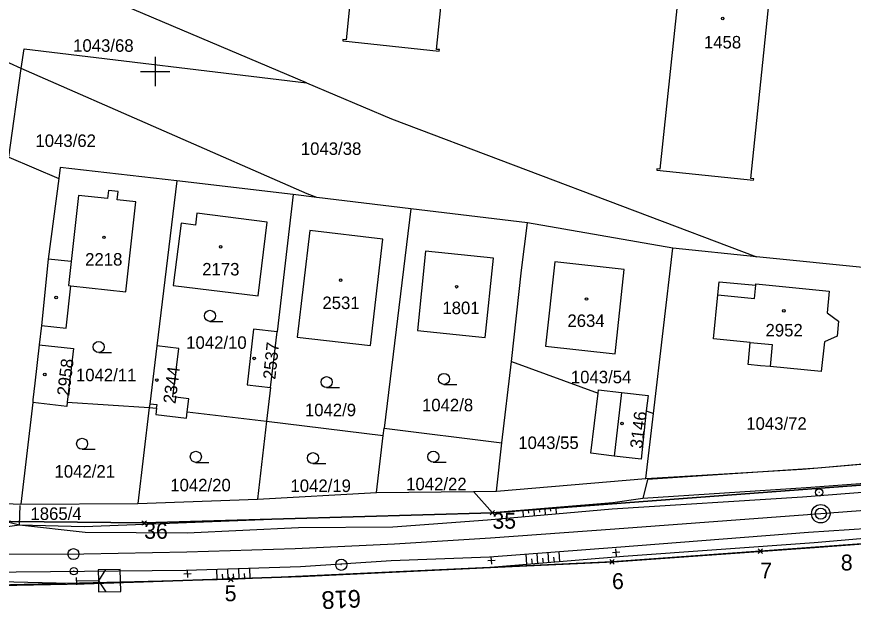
# Model space of a CAD drawing. Extents: x -779302 to -774398, y -1144902 to -1142831.
# Drawn here: x -775318.8 to -775205.1, y -1144473 to -1144392.6 of the extents above; entities that cross this region are included whole.
import ezdxf

# ---------------------------------------------------------------- set-up
doc = ezdxf.new("R2010")
doc.units = 0
for name, color, linetype in [('hektosit - Vrstva 5', 7, 'Continuous'), ('Hranice parcel', 7, 'Continuous'), ('legenda I_5_2 - Vrstva 53', 7, 'Continuous'), ('Parcelní čísla', 7, 'Continuous'), ('SŽDC', 7, 'Continuous'), ('Vnitřní kresba', 7, 'Continuous'), ('zjednodus_g_situ-seda - Vrstva 1', 7, 'Continuous'), ('zjednodus_g_situ-seda - Vrstva 17', 7, 'Continuous'), ('zjednodus_g_situ-seda - Vrstva 48', 7, 'Continuous'), ('zjednodus_g_situ-seda - Vrstva 49', 7, 'Continuous'), ('zjednodus_g_situ-seda - Vrstva 63', 7, 'Continuous'), ('zjednodus_g_situ-seda - Vrstva 7', 7, 'Continuous'), ('Značky budov', 7, 'Continuous'), ('Značky kultur', 7, 'Continuous')]:
    doc.layers.add(name, color=color, linetype=linetype)

msp = doc.modelspace()

# ---------------------------------------------------------------- linework, layer by layer
at = {"layer": 'hektosit - Vrstva 5'}
for p, q in [((-775300, -1144398), (-775300, -1144402)), ((-775302, -1144400), (-775298, -1144400))]:
    msp.add_line(p, q, dxfattribs=at)
at = {"layer": 'Hranice parcel'}
for p, q in [((-775279.4, -1144401.54), (-775305.49, -1144390.47)), ((-775318.18, -1144399.56), (-775321.4, -1144398.15)), ((-775319.89, -1144411.6), (-775313.07, -1144414.53)), ((-775313.07, -1144414.53), (-775314.51, -1144425.45)), ((-775297.04, -1144414.85), (-775299.76, -1144437.23)), ((-775281.22, -1144416.7), (-775297.04, -1144414.85)), ((-775281.22, -1144416.7), (-775283.41, -1144435.35)), ((-775278.01, -1144417.09), (-775281.22, -1144416.7)), ((-775265.25, -1144418.62), (-775278.01, -1144417.09)), ((-775265.25, -1144418.62), (-775268.87, -1144448.42)), ((-775249.4, -1144420.55), (-775265.25, -1144418.62)), ((-775229.66, -1144423.99), (-775249.4, -1144420.55)), ((-775218.3, -1144425.13), (-775229.66, -1144423.99)), ((-775314.51, -1144425.45), (-775315.45, -1144434.46)), ((-775199.5, -1144427.02), (-775218.3, -1144425.13)), ((-775315.45, -1144434.46), (-775315.74, -1144437.08)), ((-775284.3, -1144442.9), (-775283.41, -1144435.35)), ((-775252.86, -1144450.42), (-775251.58, -1144439.37)), ((-775251.58, -1144439.37), (-775239.8, -1144443.68)), ((-775284.3, -1144442.9), (-775284.84, -1144447.47)), ((-775316.63, -1144444.94), (-775318.25, -1144458.71)), ((-775311.92, -1144444.88), (-775300.78, -1144445.59)), ((-775300.78, -1144445.59), (-775302.36, -1144458.62)), ((-775295.62, -1144446.2), (-775284.84, -1144447.47)), ((-775233.25, -1144446.08), (-775232.29, -1144446.43)), ((-775233.32, -1144455.26), (-775232.29, -1144446.43)), ((-775284.84, -1144447.47), (-775286.08, -1144458.05)), ((-775284.84, -1144447.47), (-775268.99, -1144449.41)), ((-775268.99, -1144449.41), (-775268.87, -1144448.42)), ((-775268.87, -1144448.42), (-775252.86, -1144450.42)), ((-775269.93, -1144457.16), (-775268.99, -1144449.41)), ((-775253.61, -1144456.96), (-775252.86, -1144450.42)), ((-775253.61, -1144456.96), (-775233.32, -1144455.26)), ((-775286.08, -1144458.05), (-775269.93, -1144457.16)), ((-775269.93, -1144457.16), (-775256.72, -1144457)), ((-775256.72, -1144457), (-775253.61, -1144456.96)), ((-775254.16, -1144459.9), (-775256.72, -1144457)), ((-775348.99, -1144457.75), (-775318.25, -1144458.71)), ((-775318.25, -1144458.71), (-775302.36, -1144458.62)), ((-775302.36, -1144458.62), (-775286.08, -1144458.05))]:
    msp.add_line(p, q, dxfattribs=at)
for points in [[(-775228.03, -1144377.06), (-775228.05, -1144377.24), (-775227.63, -1144377.28), (-775231.39, -1144413.23), (-775231.8, -1144413.19), (-775231.82, -1144413.36), (-775218.67, -1144414.73), (-775218.65, -1144414.55), (-775219.07, -1144414.51), (-775215.32, -1144378.57), (-775214.9, -1144378.61), (-775214.88, -1144378.43), (-775215.31, -1144378.39), (-775215.11, -1144376.48), (-775218.15, -1144376.17), (-775218.34, -1144378.07), (-775228.03, -1144377.06)], [(-775272.2, -1144377.71), (-775274.05, -1144395.69), (-775274.47, -1144395.65), (-775274.49, -1144395.83), (-775261.38, -1144397.21), (-775261.36, -1144397.02), (-775261.78, -1144396.98), (-775259.89, -1144378.93)], [(-775318.18, -1144399.56), (-775317.8, -1144396.91), (-775279.4, -1144401.54)], [(-775278.01, -1144417.09), (-775279.31, -1144416.58), (-775318.18, -1144399.56)], [(-775279.4, -1144401.54), (-775267.88, -1144406.43), (-775218.3, -1144425.13)], [(-775297.04, -1144414.85), (-775312.89, -1144413), (-775313.07, -1144414.53)], [(-775315.45, -1144434.46), (-775312.07, -1144434.83), (-775311.44, -1144429.08), (-775303.96, -1144429.9), (-775302.62, -1144417.67), (-775305.15, -1144417.39), (-775305.03, -1144416.3), (-775306.33, -1144416.16), (-775306.45, -1144417.25), (-775310.4, -1144416.82), (-775311.39, -1144425.8), (-775314.51, -1144425.45)], [(-775297.53, -1144429.02), (-775286, -1144430.45), (-775284.76, -1144420.44), (-775294.33, -1144419.21), (-775294.49, -1144420.84), (-775296.46, -1144420.59), (-775297.53, -1144429.02)], [(-775251.58, -1144439.37), (-775250.19, -1144426.95), (-775249.4, -1144420.55)], [(-775269.03, -1144422.73), (-775278.99, -1144421.56), (-775280.68, -1144436.04), (-775270.72, -1144437.21), (-775269.03, -1144422.73)], [(-775264.35, -1144435.14), (-775255.13, -1144436.09), (-775254.02, -1144425.31), (-775263.24, -1144424.37), (-775264.35, -1144435.14)], [(-775232.29, -1144446.43), (-775230.97, -1144435.19), (-775229.66, -1144423.99)], [(-775236.25, -1144426.86), (-775245.7, -1144425.84), (-775246.95, -1144437.27), (-775237.48, -1144438.3), (-775236.25, -1144426.86)], [(-775216.44, -1144440.06), (-775217.73, -1144439.93), (-775219.42, -1144439.76), (-775219.38, -1144439.34), (-775219.15, -1144436.77), (-775224.12, -1144436.3), (-775223.51, -1144430.32), (-775223.34, -1144428.54), (-775218.37, -1144428.99), (-775218.35, -1144428.8), (-775208.39, -1144429.82), (-775208.66, -1144432.73), (-775207.15, -1144433.88), (-775207.33, -1144435.91), (-775209.03, -1144436.7), (-775209.5, -1144440.74), (-775216.44, -1144440.06)], [(-775283.41, -1144435.35), (-775286.61, -1144434.98), (-775287.5, -1144442.52), (-775284.3, -1144442.9)], [(-775315.74, -1144437.08), (-775316.33, -1144442.31), (-775316.59, -1144444.58), (-775316.63, -1144444.94)], [(-775315.74, -1144437.08), (-775311.1, -1144437.6), (-775311.92, -1144444.88)], [(-775299.76, -1144437.23), (-775300.73, -1144445.14), (-775300.78, -1144445.59)], [(-775295.62, -1144446.2), (-775295.4, -1144444.41), (-775297.58, -1144444.14), (-775296.78, -1144437.59), (-775299.76, -1144437.23)], [(-775233.25, -1144446.08), (-775233.97, -1144452.63), (-775237.63, -1144452.21), (-775240.77, -1144451.81), (-775239.8, -1144443.68)], [(-775239.8, -1144443.68), (-775239.75, -1144443.21), (-775236.64, -1144443.56), (-775233.02, -1144443.98), (-775233.25, -1144446.08)], [(-775311.92, -1144444.88), (-775311.98, -1144445.46), (-775316.63, -1144444.94)], [(-775300.78, -1144445.59), (-775299.79, -1144445.71), (-775299.89, -1144446.55), (-775295.72, -1144447.06), (-775295.62, -1144446.2)], [(-775088.39, -1144447.82), (-775138.01, -1144449.91), (-775170.99, -1144453.66), (-775254.16, -1144459.9)], [(-775233.32, -1144455.26), (-775212.06, -1144453.97), (-775184.99, -1144451.66)], [(-775254.16, -1144459.9), (-775301.48, -1144461.27), (-775337.71, -1144460.89), (-775341.64, -1144460.83)], [(-775204.62, -1144464.16), (-775217.76, -1144465.11), (-775237.91, -1144466.56), (-775289.7, -1144468.96), (-775332.79, -1144469.99), (-775389.68, -1144468.46)]]:
    msp.add_lwpolyline(points, dxfattribs=at)
at = {"layer": 'legenda I_5_2 - Vrstva 53'}
for points in [[(-775474.88, -1144449.28), (-775426.17, -1144455.72), (-775417.93, -1144456.81), (-775377.95, -1144459.1), (-775351.35, -1144460.68), (-775341.64, -1144460.83), (-775337.71, -1144460.89), (-775301.48, -1144461.27), (-775254.16, -1144459.9), (-775170.99, -1144453.66), (-775138.01, -1144449.91), (-775088.39, -1144447.82), (-775071.04, -1144440.88), (-775069.78, -1144440.38), (-775036.16, -1144437.94), (-775037.63, -1144440.85), (-775032.95, -1144440.83), (-775006.9, -1144440.82), (-775003.31, -1144440.57), (-774957.77, -1144437.47), (-774890.46, -1144432.61)], [(-774919.16, -1144442.27), (-774942.23, -1144444.12), (-775006.07, -1144448.84), (-775047.73, -1144454.47), (-775049.08, -1144458.29), (-775076.86, -1144459.23), (-775096.64, -1144457.51), (-775137.35, -1144459.01), (-775201.24, -1144463.92), (-775204.62, -1144464.16), (-775217.76, -1144465.11), (-775237.91, -1144466.56), (-775289.7, -1144468.96), (-775332.79, -1144469.99)]]:
    msp.add_lwpolyline(points, dxfattribs=at)
at = {"layer": 'SŽDC'}
for p, q in [((-775253.96, -1144460.1), (-775254.46, -1144459.6)), ((-775253.96, -1144459.7), (-775254.46, -1144460.2)), ((-775254.36, -1144460.1), (-775253.86, -1144459.6)), ((-775254.36, -1144459.7), (-775253.86, -1144460.2)), ((-775301.28, -1144461.47), (-775301.78, -1144460.97)), ((-775301.68, -1144461.47), (-775301.18, -1144460.97)), ((-775254.16, -1144459.9), (-775254.16, -1144459.9)), ((-775301.28, -1144461.07), (-775301.78, -1144461.57)), ((-775301.68, -1144461.07), (-775301.18, -1144461.57)), ((-775301.48, -1144461.27), (-775301.48, -1144461.27)), ((-775217.56, -1144465.31), (-775218.06, -1144464.81)), ((-775217.56, -1144464.91), (-775218.06, -1144465.41)), ((-775217.96, -1144465.31), (-775217.46, -1144464.81)), ((-775217.96, -1144464.91), (-775217.46, -1144465.41)), ((-775217.76, -1144465.11), (-775217.76, -1144465.11)), ((-775237.71, -1144466.76), (-775238.21, -1144466.26)), ((-775237.71, -1144466.36), (-775238.21, -1144466.86)), ((-775238.11, -1144466.76), (-775237.61, -1144466.26)), ((-775238.11, -1144466.36), (-775237.61, -1144466.86)), ((-775237.91, -1144466.56), (-775237.91, -1144466.56)), ((-775289.5, -1144469.16), (-775290, -1144468.66)), ((-775289.5, -1144468.76), (-775290, -1144469.26)), ((-775289.9, -1144469.16), (-775289.4, -1144468.66)), ((-775289.9, -1144468.76), (-775289.4, -1144469.26)), ((-775289.7, -1144468.96), (-775289.7, -1144468.96))]:
    msp.add_line(p, q, dxfattribs=at)
for points in [[(-775474.88, -1144449.28), (-775426.17, -1144455.72), (-775417.93, -1144456.81), (-775377.95, -1144459.1), (-775351.35, -1144460.68), (-775341.64, -1144460.83), (-775337.71, -1144460.89), (-775301.48, -1144461.27), (-775254.16, -1144459.9), (-775170.99, -1144453.66), (-775138.01, -1144449.91), (-775088.39, -1144447.82), (-775071.04, -1144440.88), (-775069.78, -1144440.38), (-775036.16, -1144437.94), (-775037.63, -1144440.85), (-775032.95, -1144440.83), (-775006.9, -1144440.82), (-775003.31, -1144440.57), (-774957.77, -1144437.47), (-774890.46, -1144432.61)], [(-774919.16, -1144442.27), (-774942.23, -1144444.12), (-775006.07, -1144448.84), (-775047.73, -1144454.47), (-775049.08, -1144458.29), (-775076.86, -1144459.23), (-775096.64, -1144457.51), (-775137.35, -1144459.01), (-775201.24, -1144463.92), (-775204.62, -1144464.16), (-775217.76, -1144465.11), (-775237.91, -1144466.56), (-775289.7, -1144468.96), (-775332.79, -1144469.99)]]:
    msp.add_lwpolyline(points, dxfattribs=at)
at = {"layer": 'Vnitřní kresba'}
for p, q in [((-775319.89, -1144411.6), (-775318.18, -1144399.56)), ((-775311.39, -1144425.8), (-775311.75, -1144429.05)), ((-775311.75, -1144429.05), (-775311.44, -1144429.08)), ((-775218.54, -1144430.79), (-775218.37, -1144428.99)), ((-775223.51, -1144430.32), (-775218.54, -1144430.79)), ((-775219.15, -1144436.77), (-775216.16, -1144437.06)), ((-775216.16, -1144437.06), (-775216.44, -1144440.06)), ((-775236.64, -1144443.56), (-775237.63, -1144452.21)), ((-775299.73, -1144445.26), (-775300.73, -1144445.14)), ((-775299.79, -1144445.71), (-775299.73, -1144445.26))]:
    msp.add_line(p, q, dxfattribs=at)
at = {"layer": 'zjednodus_g_situ-seda - Vrstva 1'}
for points in [[(-774830.16, -1144431.48), (-774850.56, -1144433.02), (-774864.47, -1144434.06), (-774869.91, -1144434.47), (-774871.83, -1144434.62), (-774885.85, -1144435.68), (-774900.88, -1144436.8), (-774924.49, -1144438.59), (-774948.04, -1144440.36), (-774972.39, -1144442.2), (-774996.53, -1144444.02), (-775020.06, -1144445.79), (-775040.38, -1144447.31), (-775053.94, -1144448.33), (-775072.56, -1144449.73), (-775089.15, -1144450.96), (-775106.82, -1144452.3), (-775129.87, -1144454.04), (-775154.33, -1144455.87), (-775163.87, -1144456.59), (-775186.75, -1144458.31), (-775211.37, -1144460.17), (-775237.52, -1144462.13)], [(-775237.52, -1144462.13), (-775254.42, -1144463.35), (-775267.45, -1144464.14), (-775280.95, -1144464.78), (-775295.68, -1144465.25), (-775309.68, -1144465.5), (-775323.38, -1144465.56), (-775336.76, -1144465.43), (-775349.91, -1144465.12), (-775359.65, -1144464.79), (-775367.99, -1144464.43), (-775381.03, -1144463.72), (-775394.17, -1144462.83), (-775406.88, -1144461.77), (-775420.1, -1144460.52), (-775432.46, -1144459.19), (-775445.5, -1144457.62)]]:
    msp.add_lwpolyline(points, dxfattribs=at)
at = {"layer": 'zjednodus_g_situ-seda - Vrstva 17'}
for points in [[(-775157.68, -1144446.42), (-775157.85, -1144448.46), (-775186.97, -1144451.8), (-775209.95, -1144453.83), (-775233.09, -1144455.37), (-775233.72, -1144457.95), (-775237.78, -1144458.55), (-775254.76, -1144459.94), (-775280.65, -1144460.69), (-775309.64, -1144461.82), (-775318.42, -1144461.57), (-775318.35, -1144458.92)], [(-775372.78, -1144469.18), (-775367.69, -1144469.39), (-775349.72, -1144469.58), (-775323.4, -1144469.8), (-775309.65, -1144469.53), (-775280.14, -1144468.53), (-775254.41, -1144467.34), (-775237.68, -1144466.55), (-775210.39, -1144464.61), (-775186.23, -1144462.81), (-775153.25, -1144460.35), (-775137.33, -1144459.16), (-775133.83, -1144461.04)]]:
    msp.add_lwpolyline(points, dxfattribs=at)
at = {"layer": 'zjednodus_g_situ-seda - Vrstva 48'}
for p, q in [((-775250.04, -1144459.55), (-775249.97, -1144460.47)), ((-775249.3, -1144459.49), (-775249.26, -1144459.95)), ((-775248.55, -1144459.43), (-775248.47, -1144460.34)), ((-775247.8, -1144459.37), (-775247.76, -1144459.82)), ((-775247.05, -1144459.31), (-775246.98, -1144460.21)), ((-775246.31, -1144459.25), (-775246.27, -1144459.7)), ((-775245.56, -1144459.18), (-775245.49, -1144460.08)), ((-775249.48, -1144466.93), (-775249.59, -1144465.53)), ((-775247.98, -1144466.81), (-775248.1, -1144465.42)), ((-775246.49, -1144466.69), (-775246.6, -1144465.31)), ((-775244.99, -1144466.56), (-775245.1, -1144465.2)), ((-775248.73, -1144466.87), (-775248.79, -1144466.17)), ((-775247.23, -1144466.75), (-775247.29, -1144466.06)), ((-775245.74, -1144466.62), (-775245.8, -1144465.94)), ((-775291.55, -1144468.92), (-775291.6, -1144467.61)), ((-775290.05, -1144468.87), (-775290.1, -1144467.56)), ((-775288.55, -1144468.82), (-775288.6, -1144467.52)), ((-775287.06, -1144468.77), (-775287.1, -1144467.47)), ((-775290.8, -1144468.89), (-775290.83, -1144468.24)), ((-775289.3, -1144468.84), (-775289.33, -1144468.19)), ((-775287.8, -1144468.79), (-775287.83, -1144468.14))]:
    msp.add_line(p, q, dxfattribs=at)
at = {"layer": 'zjednodus_g_situ-seda - Vrstva 49'}
for points in [[(-775318.42, -1144461.57), (-775323.45, -1144462.27), (-775349.98, -1144461.82), (-775367.73, -1144461.27), (-775380.03, -1144460.58), (-775393.96, -1144459.59), (-775406.28, -1144458.53), (-775419.87, -1144457.52), (-775444.78, -1144454.69), (-775470.55, -1144451.14), (-775484.05, -1144449.34), (-775495.6, -1144447.28), (-775508.81, -1144445.09), (-775521.66, -1144442.4), (-775533.53, -1144439.91), (-775545.11, -1144437.29), (-775560.56, -1144433.46), (-775571.96, -1144430.35)], [(-775154.54, -1144453.28), (-775157.07, -1144452.49), (-775186.45, -1144454.65), (-775211.52, -1144456.52), (-775233.72, -1144457.95), (-775237.78, -1144458.55), (-775254.76, -1144459.94), (-775280.65, -1144460.69), (-775309.64, -1144461.82), (-775318.42, -1144461.57), (-775322.08, -1144460.68), (-775349.82, -1144460.8), (-775367.7, -1144460.09), (-775380.25, -1144459.29), (-775394.11, -1144458.5), (-775406.17, -1144457.44), (-775418.99, -1144456.41), (-775444.62, -1144453.63), (-775470, -1144450.13), (-775494.73, -1144446.53), (-775521.32, -1144441), (-775544.98, -1144436.05), (-775571.96, -1144430.35)], [(-775136.47, -1144457.15), (-775137.33, -1144459.16), (-775153.73, -1144459.62), (-775186.34, -1144461.91), (-775210.44, -1144464), (-775236.37, -1144465.85), (-775254.41, -1144467.34), (-775280.14, -1144468.53), (-775309.65, -1144469.53), (-775323.06, -1144469.21), (-775350.17, -1144468.93), (-775367.56, -1144468.16), (-775381.28, -1144467.27), (-775394.06, -1144466.38), (-775407.39, -1144465.2), (-775420.28, -1144464.28), (-775434.37, -1144462.51), (-775445.82, -1144461.16), (-775472.35, -1144457.73), (-775493.63, -1144454.24), (-775521.94, -1144448.83), (-775534.74, -1144446.19), (-775546.66, -1144443.43), (-775573.95, -1144436.42)], [(-775154.54, -1144453.28), (-775186.49, -1144455.81), (-775212.03, -1144457.79), (-775237.88, -1144459.43), (-775254.82, -1144460.89), (-775267.67, -1144461.85), (-775280.49, -1144461.93), (-775295.65, -1144462.68), (-775309.49, -1144462.57), (-775318.42, -1144461.57)], [(-775136.47, -1144457.15), (-775153.96, -1144458.51), (-775186.33, -1144460.94), (-775211.22, -1144462.57), (-775237.32, -1144464.61), (-775254.56, -1144465.91), (-775267.94, -1144466.41), (-775280.22, -1144467.25), (-775295.79, -1144467.75), (-775309.6, -1144467.88), (-775323.53, -1144468), (-775336.67, -1144467.86), (-775349.95, -1144467.46), (-775368.17, -1144466.82), (-775381.15, -1144466.14), (-775394.24, -1144465.36), (-775407.1, -1144464.01), (-775420.38, -1144463.07), (-775432.89, -1144461.62), (-775445.78, -1144460.2)]]:
    msp.add_lwpolyline(points, dxfattribs=at)
at = {"layer": 'zjednodus_g_situ-seda - Vrstva 63'}
msp.add_line((-775274.65, -1144466.96), (-775274.75, -1144466.96), dxfattribs=at)
msp.add_circle((-775274.7, -1144466.96), 0.756, dxfattribs=at)
at = {"layer": 'zjednodus_g_situ-seda - Vrstva 7'}
for p, q in [((-775209.71, -1144457.13), (-775209.81, -1144457.14)), ((-775236.84, -1144465.24), (-775237.83, -1144465.32)), ((-775237.3, -1144465.78), (-775237.37, -1144464.78)), ((-775253.78, -1144466.36), (-775254.77, -1144466.42)), ((-775254.24, -1144466.89), (-775254.31, -1144465.89)), ((-775295.56, -1144468.7), (-775295.59, -1144467.7)), ((-775310.99, -1144467.83), (-775311.08, -1144467.84)), ((-775310.7, -1144468.68), (-775310.69, -1144469.68)), ((-775295.08, -1144468.18), (-775296.08, -1144468.22)), ((-775307.7, -1144469.13), (-775310.7, -1144469.18))]:
    msp.add_line(p, q, dxfattribs=at)
for points in [[(-775307.7, -1144469.13), (-775307.67, -1144470.63), (-775304.67, -1144470.59), (-775304.72, -1144467.59), (-775307.72, -1144467.63), (-775307.7, -1144469.13)], [(-775306.72, -1144467.62), (-775307.7, -1144469.13), (-775306.67, -1144470.62)]]:
    msp.add_lwpolyline(points, dxfattribs=at)
for centre, radius in [((-775209.76, -1144457.13), 0.5), ((-775209.54, -1144460.03), 1.25), ((-775209.54, -1144460.03), 0.752), ((-775311.09, -1144465.51), 0.75), ((-775311.04, -1144467.84), 0.5)]:
    msp.add_circle(centre, radius, dxfattribs=at)
at = {"layer": 'Značky budov'}
for centre in [(-775222.87, -1144392.8), (-775306.94, -1144422.5), (-775291.09, -1144423.8), (-775274.78, -1144428.32), (-775259.02, -1144429.21), (-775313.45, -1144430.66), (-775241.37, -1144430.88), (-775214.56, -1144432.48), (-775286.54, -1144438.94), (-775314.99, -1144441.12), (-775299.76, -1144441.88), (-775236.55, -1144447.77)]:
    msp.add_circle(centre, 0.175, dxfattribs=at)
at = {"layer": 'Značky kultur'}
for p, q in [((-775292.54, -1144433.91), (-775290.79, -1144433.91)), ((-775307.66, -1144438.13), (-775305.91, -1144438.13)), ((-775260.75, -1144442.47), (-775259, -1144442.47)), ((-775276.69, -1144442.91), (-775274.94, -1144442.91)), ((-775309.91, -1144451.28), (-775308.16, -1144451.28)), ((-775262.2, -1144453.02), (-775260.45, -1144453.02)), ((-775294.46, -1144453.05), (-775292.71, -1144453.05)), ((-775278.54, -1144453.23), (-775276.79, -1144453.23))]:
    msp.add_line(p, q, dxfattribs=at)
for centre in [(-775292.54, -1144433.16), (-775307.66, -1144437.38), (-775276.69, -1144442.16), (-775260.75, -1144441.72), (-775309.91, -1144450.53), (-775294.46, -1144452.3), (-775278.54, -1144452.48), (-775262.2, -1144452.27)]:
    msp.add_circle(centre, 0.75, dxfattribs=at)

# ---------------------------------------------------------------- texts
at = {"layer": 'Parcelní čísla'}
for s, p in [('1043/68', (-775311.13, -1144397.31)), ('1458', (-775225.42, -1144396.86)), ('1043/62', (-775316.25, -1144410.23)), ('1043/38', (-775280.19, -1144411.31)), ('2218', (-775309.5, -1144426.34)), ('2173', (-775293.59, -1144427.68)), ('2531', (-775277.26, -1144432.24)), ('1801', (-775260.96, -1144432.93)), ('2634', (-775243.97, -1144434.67)), ('2952', (-775217.05, -1144435.96)), ('1042/10', (-775295.77, -1144437.64)), ('1042/11', (-775310.75, -1144442.04)), ('1043/54', (-775243.5, -1144442.32)), ('1042/9', (-775279.64, -1144446.79)), ('1042/8', (-775263.73, -1144446.12)), ('1043/72', (-775219.67, -1144448.63)), ('1043/55', (-775250.65, -1144451.24)), ('1042/21', (-775313.66, -1144455.13)), ('1042/20', (-775297.93, -1144456.99)), ('1042/19', (-775281.6, -1144457.08)), ('1042/22', (-775265.88, -1144456.84)), ('1865/4', (-775316.93, -1144460.87))]:
    msp.add_text(s, height=1.7, dxfattribs=at).set_placement(p)
for s, rotation, p in [('2537', 84, (-775283.66, -1144441.86)), ('2958', 83, (-775311.66, -1144444.1)), ('2344', 83, (-775297.22, -1144445.17)), ('3146', 83, (-775233.8, -1144451.25))]:
    msp.add_text(s, height=1.7, rotation=rotation, dxfattribs=at).set_placement(p)
at = {"layer": 'SŽDC'}
for s, p in [('35', (-775254.16, -1144462.06)), ('36', (-775301.48, -1144463.43)), ('8', (-775206.82, -1144467.73)), ('7', (-775217.76, -1144468.81)), ('6', (-775237.91, -1144470.26)), ('5', (-775290.54, -1144471.91))]:
    msp.add_text(s, height=2.16, dxfattribs=at).set_placement(p)
at = {"layer": 'zjednodus_g_situ-seda - Vrstva 63'}
msp.add_text('618', height=2.4, rotation=182.6997, dxfattribs=at).set_placement((-775272.08, -1144470.34))

doc.saveas('drawing.dxf')
